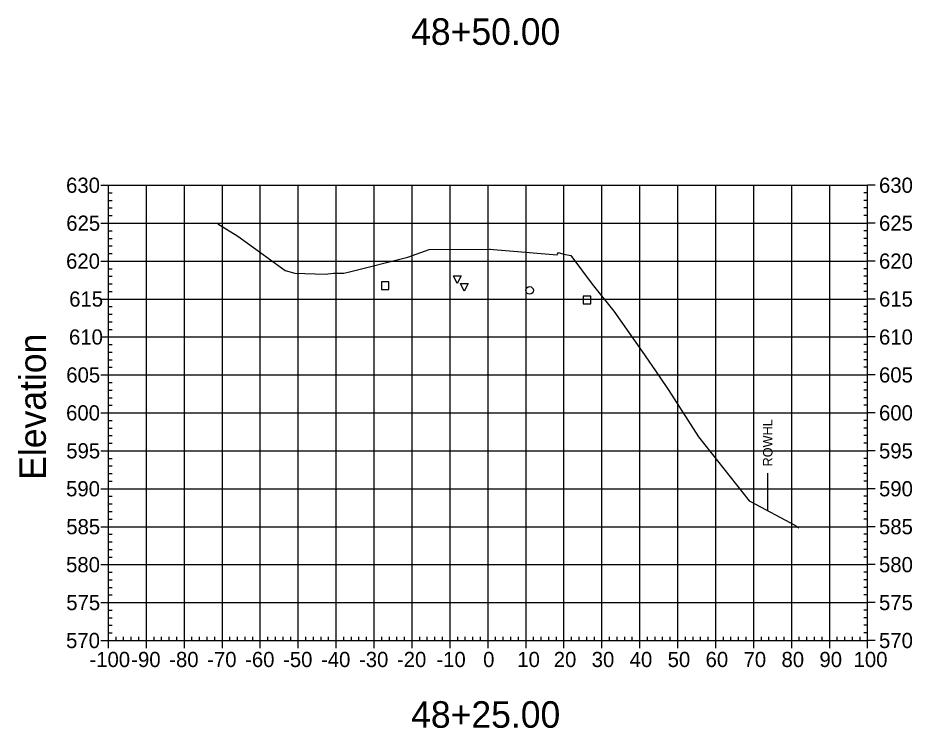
# Model space of a CAD drawing. Extents: x 708103 to 717568, y 374476 to 378707.
# Drawn here: x 712503.1 to 712738.7, y 376801.5 to 376988.7 of the extents above; entities that cross this region are included whole.
import ezdxf

# ---------------------------------------------------------------- set-up
doc = ezdxf.new("R2010")
doc.units = 0
for name, color, linetype in [('1', 7, 'Continuous'), ('10', 7, 'Continuous'), ('13', 7, 'Continuous'), ('4', 7, 'Continuous'), ('57', 7, 'Continuous'), ('60', 7, 'Continuous'), ('Existing', 7, 'Continuous'), ('XS_Right_of_Way', 7, 'Continuous')]:
    doc.layers.add(name, color=color, linetype=linetype)

msp = doc.modelspace()

# ---------------------------------------------------------------- linework, layer by layer
at = {"layer": '1'}
for points in [[(712618.86, 376918.71), (712617.86, 376920.71), (712619.86, 376920.71)], [(712620.71, 376916.72), (712619.71, 376918.72), (712621.71, 376918.72)]]:
    msp.add_lwpolyline(points, close=True, dxfattribs=at)
at = {"layer": '10'}
msp.add_lwpolyline([(712598.87, 376917.16), (712600.87, 376917.16), (712600.87, 376919.16), (712598.87, 376919.16)], close=True, dxfattribs=at)
at = {"layer": '13'}
msp.add_circle((712637.91, 376916.9), 1, dxfattribs=at)
at = {"layer": '4'}
msp.add_lwpolyline([(712652.07, 376913.37), (712654.07, 376913.37), (712654.07, 376915.37), (712652.07, 376915.37)], close=True, dxfattribs=at)
at = {"layer": '57'}
for p, q in [((712524.98, 376944.63), (712526.98, 376944.63)), ((712526.98, 376944.63), (712726.98, 376944.63)), ((712526.98, 376824.63), (712526.98, 376944.63)), ((712526.98, 376824.63), (712526.98, 376944.63)), ((712536.98, 376824.63), (712536.98, 376944.63)), ((712546.98, 376824.63), (712546.98, 376944.63)), ((712556.98, 376824.63), (712556.98, 376944.63)), ((712566.98, 376824.63), (712566.98, 376944.63)), ((712576.98, 376824.63), (712576.98, 376944.63)), ((712586.98, 376824.63), (712586.98, 376944.63)), ((712596.98, 376824.63), (712596.98, 376944.63)), ((712606.98, 376824.63), (712606.98, 376944.63)), ((712616.98, 376824.63), (712616.98, 376944.63)), ((712626.98, 376824.63), (712626.98, 376944.63)), ((712636.98, 376824.63), (712636.98, 376944.63)), ((712646.98, 376824.63), (712646.98, 376944.63)), ((712656.98, 376824.63), (712656.98, 376944.63)), ((712666.98, 376824.63), (712666.98, 376944.63)), ((712676.98, 376824.63), (712676.98, 376944.63)), ((712686.98, 376824.63), (712686.98, 376944.63)), ((712696.98, 376824.63), (712696.98, 376944.63)), ((712706.98, 376824.63), (712706.98, 376944.63)), ((712716.98, 376824.63), (712716.98, 376944.63)), ((712726.98, 376824.63), (712726.98, 376944.63)), ((712726.98, 376824.63), (712726.98, 376944.63)), ((712728.98, 376944.63), (712726.98, 376944.63)), ((712526.98, 376942.63), (712527.98, 376942.63)), ((712726.98, 376942.63), (712725.98, 376942.63)), ((712526.98, 376940.63), (712527.98, 376940.63)), ((712726.98, 376940.63), (712725.98, 376940.63)), ((712526.98, 376938.63), (712527.98, 376938.63)), ((712526.98, 376936.63), (712527.98, 376936.63)), ((712726.98, 376938.63), (712725.98, 376938.63)), ((712726.98, 376936.63), (712725.98, 376936.63)), ((712524.98, 376934.63), (712526.98, 376934.63)), ((712526.98, 376934.63), (712726.98, 376934.63)), ((712728.98, 376934.63), (712726.98, 376934.63)), ((712526.98, 376932.63), (712527.98, 376932.63)), ((712726.98, 376932.63), (712725.98, 376932.63)), ((712526.98, 376930.63), (712527.98, 376930.63)), ((712726.98, 376930.63), (712725.98, 376930.63)), ((712526.98, 376928.63), (712527.98, 376928.63)), ((712726.98, 376928.63), (712725.98, 376928.63)), ((712524.98, 376924.63), (712526.98, 376924.63)), ((712526.98, 376926.63), (712527.98, 376926.63)), ((712526.98, 376924.63), (712726.98, 376924.63)), ((712726.98, 376926.63), (712725.98, 376926.63)), ((712728.98, 376924.63), (712726.98, 376924.63)), ((712526.98, 376922.63), (712527.98, 376922.63)), ((712726.98, 376922.63), (712725.98, 376922.63)), ((712526.98, 376920.63), (712527.98, 376920.63)), ((712726.98, 376920.63), (712725.98, 376920.63)), ((712526.98, 376918.63), (712527.98, 376918.63)), ((712726.98, 376918.63), (712725.98, 376918.63)), ((712526.98, 376916.63), (712527.98, 376916.63)), ((712726.98, 376916.63), (712725.98, 376916.63)), ((712524.98, 376914.63), (712526.98, 376914.63)), ((712526.98, 376914.63), (712726.98, 376914.63)), ((712728.98, 376914.63), (712726.98, 376914.63)), ((712526.98, 376912.63), (712527.98, 376912.63)), ((712526.98, 376910.63), (712527.98, 376910.63)), ((712726.98, 376912.63), (712725.98, 376912.63)), ((712726.98, 376910.63), (712725.98, 376910.63)), ((712526.98, 376908.63), (712527.98, 376908.63)), ((712726.98, 376908.63), (712725.98, 376908.63)), ((712526.98, 376906.63), (712527.98, 376906.63)), ((712726.98, 376906.63), (712725.98, 376906.63)), ((712524.98, 376904.63), (712526.98, 376904.63)), ((712526.98, 376904.63), (712726.98, 376904.63)), ((712728.98, 376904.63), (712726.98, 376904.63)), ((712526.98, 376902.63), (712527.98, 376902.63)), ((712726.98, 376902.63), (712725.98, 376902.63)), ((712526.98, 376900.63), (712527.98, 376900.63)), ((712526.98, 376898.63), (712527.98, 376898.63)), ((712726.98, 376900.63), (712725.98, 376900.63)), ((712726.98, 376898.63), (712725.98, 376898.63)), ((712526.98, 376896.63), (712527.98, 376896.63)), ((712726.98, 376896.63), (712725.98, 376896.63)), ((712524.98, 376894.63), (712526.98, 376894.63)), ((712526.98, 376894.63), (712726.98, 376894.63)), ((712728.98, 376894.63), (712726.98, 376894.63)), ((712526.98, 376892.63), (712527.98, 376892.63)), ((712726.98, 376892.63), (712725.98, 376892.63)), ((712526.98, 376890.63), (712527.98, 376890.63)), ((712726.98, 376890.63), (712725.98, 376890.63)), ((712526.98, 376888.63), (712527.98, 376888.63)), ((712726.98, 376888.63), (712725.98, 376888.63)), ((712524.98, 376884.63), (712526.98, 376884.63)), ((712526.98, 376886.63), (712527.98, 376886.63)), ((712526.98, 376884.63), (712726.98, 376884.63)), ((712726.98, 376886.63), (712725.98, 376886.63)), ((712728.98, 376884.63), (712726.98, 376884.63)), ((712526.98, 376882.63), (712527.98, 376882.63)), ((712726.98, 376882.63), (712725.98, 376882.63)), ((712526.98, 376880.63), (712527.98, 376880.63)), ((712726.98, 376880.63), (712725.98, 376880.63)), ((712526.98, 376878.63), (712527.98, 376878.63)), ((712726.98, 376878.63), (712725.98, 376878.63)), ((712526.98, 376876.63), (712527.98, 376876.63)), ((712726.98, 376876.63), (712725.98, 376876.63)), ((712524.98, 376874.63), (712526.98, 376874.63)), ((712526.98, 376874.63), (712726.98, 376874.63)), ((712728.98, 376874.63), (712726.98, 376874.63)), ((712526.98, 376872.63), (712527.98, 376872.63)), ((712526.98, 376870.63), (712527.98, 376870.63)), ((712726.98, 376872.63), (712725.98, 376872.63)), ((712726.98, 376870.63), (712725.98, 376870.63)), ((712526.98, 376868.63), (712527.98, 376868.63)), ((712726.98, 376868.63), (712725.98, 376868.63)), ((712526.98, 376866.63), (712527.98, 376866.63)), ((712726.98, 376866.63), (712725.98, 376866.63)), ((712524.98, 376864.63), (712526.98, 376864.63)), ((712526.98, 376864.63), (712726.98, 376864.63)), ((712728.98, 376864.63), (712726.98, 376864.63)), ((712526.98, 376862.63), (712527.98, 376862.63)), ((712726.98, 376862.63), (712725.98, 376862.63)), ((712526.98, 376860.63), (712527.98, 376860.63)), ((712526.98, 376858.63), (712527.98, 376858.63)), ((712726.98, 376860.63), (712725.98, 376860.63)), ((712726.98, 376858.63), (712725.98, 376858.63)), ((712526.98, 376856.63), (712527.98, 376856.63)), ((712726.98, 376856.63), (712725.98, 376856.63)), ((712524.98, 376854.63), (712526.98, 376854.63)), ((712526.98, 376854.63), (712726.98, 376854.63)), ((712728.98, 376854.63), (712726.98, 376854.63)), ((712526.98, 376852.63), (712527.98, 376852.63)), ((712726.98, 376852.63), (712725.98, 376852.63)), ((712526.98, 376850.63), (712527.98, 376850.63)), ((712726.98, 376850.63), (712725.98, 376850.63)), ((712526.98, 376848.63), (712527.98, 376848.63)), ((712726.98, 376848.63), (712725.98, 376848.63)), ((712524.98, 376844.63), (712526.98, 376844.63)), ((712526.98, 376846.63), (712527.98, 376846.63)), ((712526.98, 376844.63), (712726.98, 376844.63)), ((712726.98, 376846.63), (712725.98, 376846.63)), ((712728.98, 376844.63), (712726.98, 376844.63)), ((712526.98, 376842.63), (712527.98, 376842.63)), ((712726.98, 376842.63), (712725.98, 376842.63)), ((712526.98, 376840.63), (712527.98, 376840.63)), ((712726.98, 376840.63), (712725.98, 376840.63)), ((712526.98, 376838.63), (712527.98, 376838.63)), ((712726.98, 376838.63), (712725.98, 376838.63)), ((712526.98, 376836.63), (712527.98, 376836.63)), ((712726.98, 376836.63), (712725.98, 376836.63)), ((712524.98, 376834.63), (712526.98, 376834.63)), ((712526.98, 376834.63), (712726.98, 376834.63)), ((712526.98, 376832.63), (712527.98, 376832.63)), ((712726.98, 376832.63), (712725.98, 376832.63)), ((712728.98, 376834.63), (712726.98, 376834.63)), ((712526.98, 376830.63), (712527.98, 376830.63)), ((712726.98, 376830.63), (712725.98, 376830.63)), ((712526.98, 376828.63), (712527.98, 376828.63)), ((712726.98, 376828.63), (712725.98, 376828.63)), ((712526.98, 376826.63), (712527.98, 376826.63)), ((712528.98, 376824.63), (712528.98, 376825.63)), ((712530.98, 376824.63), (712530.98, 376825.63)), ((712532.98, 376824.63), (712532.98, 376825.63)), ((712534.98, 376824.63), (712534.98, 376825.63)), ((712538.98, 376824.63), (712538.98, 376825.63)), ((712540.98, 376824.63), (712540.98, 376825.63)), ((712542.98, 376824.63), (712542.98, 376825.63)), ((712544.98, 376824.63), (712544.98, 376825.63)), ((712548.98, 376824.63), (712548.98, 376825.63)), ((712550.98, 376824.63), (712550.98, 376825.63)), ((712552.98, 376824.63), (712552.98, 376825.63)), ((712554.98, 376824.63), (712554.98, 376825.63)), ((712558.98, 376824.63), (712558.98, 376825.63)), ((712560.98, 376824.63), (712560.98, 376825.63)), ((712562.98, 376824.63), (712562.98, 376825.63)), ((712564.98, 376824.63), (712564.98, 376825.63)), ((712568.98, 376824.63), (712568.98, 376825.63)), ((712570.98, 376824.63), (712570.98, 376825.63)), ((712572.98, 376824.63), (712572.98, 376825.63)), ((712574.98, 376824.63), (712574.98, 376825.63)), ((712578.98, 376824.63), (712578.98, 376825.63)), ((712580.98, 376824.63), (712580.98, 376825.63)), ((712582.98, 376824.63), (712582.98, 376825.63)), ((712584.98, 376824.63), (712584.98, 376825.63)), ((712588.98, 376824.63), (712588.98, 376825.63)), ((712590.98, 376824.63), (712590.98, 376825.63)), ((712592.98, 376824.63), (712592.98, 376825.63)), ((712594.98, 376824.63), (712594.98, 376825.63)), ((712598.98, 376824.63), (712598.98, 376825.63)), ((712600.98, 376824.63), (712600.98, 376825.63)), ((712602.98, 376824.63), (712602.98, 376825.63)), ((712604.98, 376824.63), (712604.98, 376825.63)), ((712608.98, 376824.63), (712608.98, 376825.63)), ((712610.98, 376824.63), (712610.98, 376825.63)), ((712612.98, 376824.63), (712612.98, 376825.63)), ((712614.98, 376824.63), (712614.98, 376825.63)), ((712618.98, 376824.63), (712618.98, 376825.63)), ((712620.98, 376824.63), (712620.98, 376825.63)), ((712622.98, 376824.63), (712622.98, 376825.63)), ((712624.98, 376824.63), (712624.98, 376825.63)), ((712628.98, 376824.63), (712628.98, 376825.63)), ((712630.98, 376824.63), (712630.98, 376825.63)), ((712632.98, 376824.63), (712632.98, 376825.63)), ((712634.98, 376824.63), (712634.98, 376825.63)), ((712638.98, 376824.63), (712638.98, 376825.63)), ((712640.98, 376824.63), (712640.98, 376825.63)), ((712642.98, 376824.63), (712642.98, 376825.63)), ((712644.98, 376824.63), (712644.98, 376825.63)), ((712648.98, 376824.63), (712648.98, 376825.63)), ((712650.98, 376824.63), (712650.98, 376825.63)), ((712652.98, 376824.63), (712652.98, 376825.63)), ((712654.98, 376824.63), (712654.98, 376825.63)), ((712658.98, 376824.63), (712658.98, 376825.63)), ((712660.98, 376824.63), (712660.98, 376825.63)), ((712662.98, 376824.63), (712662.98, 376825.63)), ((712664.98, 376824.63), (712664.98, 376825.63)), ((712668.98, 376824.63), (712668.98, 376825.63)), ((712670.98, 376824.63), (712670.98, 376825.63)), ((712672.98, 376824.63), (712672.98, 376825.63)), ((712674.98, 376824.63), (712674.98, 376825.63)), ((712678.98, 376824.63), (712678.98, 376825.63)), ((712680.98, 376824.63), (712680.98, 376825.63)), ((712682.98, 376824.63), (712682.98, 376825.63)), ((712684.98, 376824.63), (712684.98, 376825.63)), ((712688.98, 376824.63), (712688.98, 376825.63)), ((712690.98, 376824.63), (712690.98, 376825.63)), ((712692.98, 376824.63), (712692.98, 376825.63)), ((712694.98, 376824.63), (712694.98, 376825.63)), ((712698.98, 376824.63), (712698.98, 376825.63)), ((712700.98, 376824.63), (712700.98, 376825.63)), ((712702.98, 376824.63), (712702.98, 376825.63)), ((712704.98, 376824.63), (712704.98, 376825.63)), ((712708.98, 376824.63), (712708.98, 376825.63)), ((712710.98, 376824.63), (712710.98, 376825.63)), ((712712.98, 376824.63), (712712.98, 376825.63)), ((712714.98, 376824.63), (712714.98, 376825.63)), ((712718.98, 376824.63), (712718.98, 376825.63)), ((712720.98, 376824.63), (712720.98, 376825.63)), ((712722.98, 376824.63), (712722.98, 376825.63)), ((712724.98, 376824.63), (712724.98, 376825.63)), ((712726.98, 376826.63), (712725.98, 376826.63)), ((712524.98, 376824.63), (712526.98, 376824.63)), ((712526.98, 376824.63), (712726.98, 376824.63)), ((712526.98, 376824.63), (712726.98, 376824.63)), ((712526.98, 376822.63), (712526.98, 376824.63)), ((712536.98, 376822.63), (712536.98, 376824.63)), ((712546.98, 376822.63), (712546.98, 376824.63)), ((712556.98, 376822.63), (712556.98, 376824.63)), ((712566.98, 376822.63), (712566.98, 376824.63)), ((712576.98, 376822.63), (712576.98, 376824.63)), ((712586.98, 376822.63), (712586.98, 376824.63)), ((712596.98, 376822.63), (712596.98, 376824.63)), ((712606.98, 376822.63), (712606.98, 376824.63)), ((712616.98, 376822.63), (712616.98, 376824.63)), ((712626.98, 376822.63), (712626.98, 376824.63)), ((712636.98, 376822.63), (712636.98, 376824.63)), ((712646.98, 376822.63), (712646.98, 376824.63)), ((712656.98, 376822.63), (712656.98, 376824.63)), ((712666.98, 376822.63), (712666.98, 376824.63)), ((712676.98, 376822.63), (712676.98, 376824.63)), ((712686.98, 376822.63), (712686.98, 376824.63)), ((712696.98, 376822.63), (712696.98, 376824.63)), ((712706.98, 376822.63), (712706.98, 376824.63)), ((712716.98, 376822.63), (712716.98, 376824.63)), ((712726.98, 376822.63), (712726.98, 376824.63)), ((712728.98, 376824.63), (712726.98, 376824.63))]:
    msp.add_line(p, q, dxfattribs=at)
at = {"layer": 'Existing'}
msp.add_lwpolyline([(712555.8, 376934.45), (712561.08, 376931.16), (712567.74, 376926.38), (712573.52, 376922.19), (712576.11, 376921.46), (712584.08, 376921.21), (712586.29, 376921.43), (712588.97, 376921.42), (712590.45, 376921.79), (712605.81, 376925.65), (712611.47, 376927.66), (712627.34, 376927.76), (712627.61, 376927.77), (712628.41, 376927.69), (712645.18, 376926.3), (712645.26, 376926.43), (712645.55, 376926.86), (712646.06, 376926.71), (712646.91, 376926.5), (712648.81, 376926.11), (712654.43, 376918.53), (712660.09, 376911.39), (712667.56, 376900.8), (712672.1, 376894.3), (712674.62, 376890.48), (712682.38, 376878.3), (712685.74, 376874.05), (712695.76, 376861.4), (712696.29, 376861.16), (712707.8, 376855.06), (712708.89, 376854.36)], dxfattribs=at)
at = {"layer": 'XS_Right_of_Way'}
msp.add_line((712700.59, 376868.75), (712700.59, 376858.75), dxfattribs=at)

# ---------------------------------------------------------------- texts
at = {"layer": '1'}
for s, p in [('48+50.00', (712606.71, 376981.63)), ('48+25.00', (712606.71, 376801.63))]:
    msp.add_text(s, height=7, dxfattribs=at).set_placement(p)
at = {"layer": '57'}
for s, p in [('630', (712515.81, 376942.63)), ('630', (712729.98, 376942.63)), ('625', (712515.86, 376932.63)), ('625', (712729.98, 376932.63)), ('620', (712515.81, 376922.63)), ('620', (712729.98, 376922.63)), ('615', (712516.63, 376912.63)), ('615', (712729.98, 376912.63)), ('610', (712516.58, 376902.63)), ('610', (712729.98, 376902.63)), ('605', (712515.86, 376892.63)), ('605', (712729.98, 376892.63)), ('600', (712515.81, 376882.63)), ('600', (712729.98, 376882.63)), ('595', (712515.86, 376872.63)), ('595', (712729.98, 376872.63)), ('590', (712515.81, 376862.63)), ('590', (712729.98, 376862.63)), ('585', (712515.86, 376852.63)), ('585', (712729.98, 376852.63)), ('580', (712515.81, 376842.63)), ('580', (712729.98, 376842.63)), ('575', (712515.86, 376832.63)), ('575', (712729.98, 376832.63)), ('570', (712515.81, 376822.63)), ('570', (712729.98, 376822.63)), ('-100', (712521.97, 376817.63)), ('-90', (712532.98, 376817.63)), ('-80', (712542.98, 376817.63)), ('-70', (712552.98, 376817.63)), ('-60', (712562.98, 376817.63)), ('-50', (712572.98, 376817.63)), ('-40', (712582.98, 376817.63)), ('-30', (712592.98, 376817.63)), ('-20', (712602.98, 376817.63)), ('-10', (712613.37, 376817.63)), ('0', (712625.69, 376817.63)), ('10', (712634.68, 376817.63)), ('20', (712644.29, 376817.63)), ('30', (712654.29, 376817.63)), ('40', (712664.29, 376817.63)), ('50', (712674.29, 376817.63)), ('60', (712684.29, 376817.63)), ('70', (712694.29, 376817.63)), ('80', (712704.29, 376817.63)), ('90', (712714.29, 376817.63)), ('100', (712723.28, 376817.63))]:
    msp.add_text(s, height=4, dxfattribs=at).set_placement(p)
at = {"layer": '60'}
msp.add_text('Elevation', height=7, rotation=90, dxfattribs=at).set_placement((712510.48, 376866.99))
at = {"layer": 'XS_Right_of_Way'}
msp.add_text('ROWHL', height=2.5, rotation=90, dxfattribs=at).set_placement((712701.91, 376870.51))

doc.saveas('drawing.dxf')
